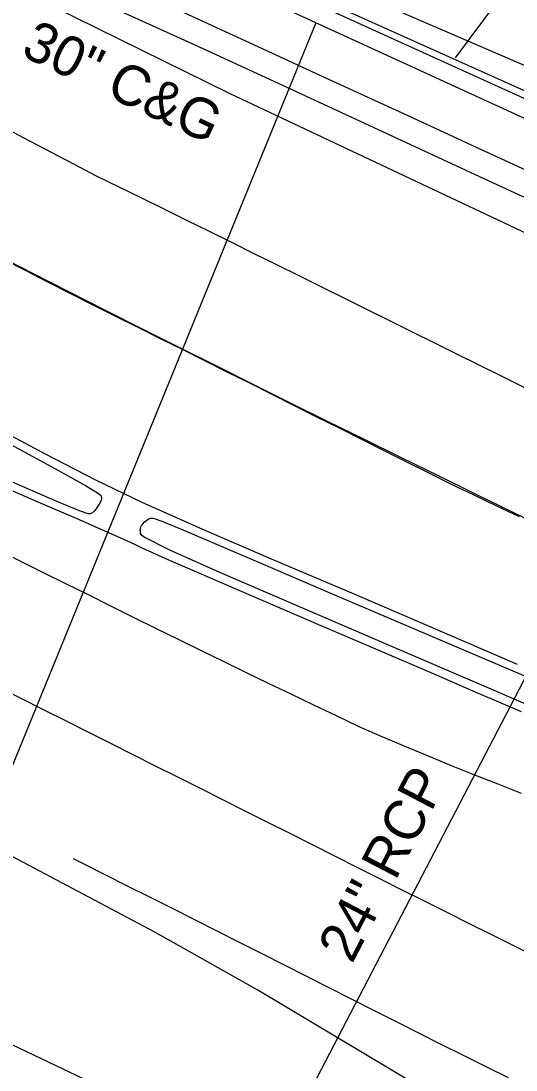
# Model space of a CAD drawing. Extents: x 2074109 to 2077820, y 741079 to 746031.
# Drawn here: x 2076238.9 to 2076288.2, y 742928.4 to 743032.9 of the extents above; entities that cross this region are included whole.
import ezdxf

# ---------------------------------------------------------------- set-up
doc = ezdxf.new("R2010")
doc.units = 0
for name, color, linetype in [('Exist Horizontal Alignment', 7, 'Continuous'), ('Exist Right of Way Line', 7, 'Continuous'), ('Exist Roads Curbs', 7, 'Continuous'), ('Exist Roads Curbs Text', 7, 'Continuous'), ('Exist Roads EOP', 7, 'Continuous'), ('Exist Roads EOT', 7, 'Continuous'), ('Exist Structure Minor Pipes RCP 24 Inch', 7, 'Continuous'), ('Exist Structure Minor Pipes RCP 24 Inch Text', 7, 'Continuous'), ('Exist Utilities Gas UG Line SUE LOS B', 7, 'Continuous'), ('Exist Utilities Telephone UG Conduit SUE LOS B', 7, 'Continuous'), ('Exist Utilities Telephone UG FO SUE LOS B', 7, 'Continuous'), ('Exist Utilities TV UG FO Cable SUE LOS B', 7, 'Continuous'), ('Exist Utilities TV UG FO Cable SUE LOS B Leader', 7, 'Continuous'), ('Exist Utilities Water UG Line SUE LOS B', 7, 'Continuous'), ('Exist Utilities Water UG Line SUE LOS C', 7, 'Continuous')]:
    doc.layers.add(name, color=color, linetype=linetype)

msp = doc.modelspace()

# ---------------------------------------------------------------- linework, layer by layer
at = {"layer": 'Exist Horizontal Alignment'}
msp.add_arc((2077613.64, 745710.8), 3032.01, 242.28476, 247.25119, dxfattribs=at)
at = {"layer": 'Exist Right of Way Line'}
msp.add_arc((2077913.16, 746443.07), 3769.72, 244.28216, 256.42986, dxfattribs=at)
at = {"layer": 'Exist Roads Curbs'}
for points in [[(2076235.65, 743042.63), (2076239.67, 743040.81), (2076244.47, 743038.62), (2076249.87, 743036.16), (2076255.89, 743033.4), (2076262.45, 743030.39), (2076269.51, 743027.14), (2076276.98, 743023.7), (2076284.65, 743020.16), (2076291.22, 743017.13), (2076296.58, 743014.66), (2076301.26, 743012.49), (2076305.24, 743010.63), (2076307.8, 743009.44), (2076308.49, 743009.11)], [(2076235.57, 742991.96), (2076242.22, 742988.34), (2076245.29, 742986.65), (2076246.47, 742985.93), (2076246.76, 742985.73), (2076246.8, 742985.69), (2076246.83, 742985.66), (2076246.84, 742985.64), (2076246.85, 742985.62), (2076246.86, 742985.57), (2076246.89, 742985.47), (2076246.9, 742985.41), (2076246.9, 742985.37), (2076246.89, 742985.33), (2076246.89, 742985.29), (2076246.84, 742985.19), (2076246.74, 742984.97), (2076246.58, 742984.7), (2076246.38, 742984.39), (2076246.21, 742984.16), (2076246.12, 742984.05), (2076246.06, 742983.99), (2076245.99, 742983.94), (2076245.93, 742983.9), (2076245.86, 742983.86), (2076245.79, 742983.83), (2076245.77, 742983.83), (2076245.75, 742983.82), (2076245.7, 742983.82), (2076245.64, 742983.82), (2076245.55, 742983.84), (2076244.69, 742984.13), (2076242.37, 742985.08), (2076237.49, 742987.21)], [(2076291.91, 742963.68), (2076285.23, 742966.57), (2076276.12, 742970.49), (2076266.32, 742974.71), (2076258.69, 742978), (2076253.68, 742980.2), (2076251.14, 742981.52), (2076250.88, 742981.71), (2076250.78, 742981.86), (2076250.76, 742982.08), (2076250.75, 742982.18), (2076250.76, 742982.28), (2076250.77, 742982.37), (2076250.78, 742982.46), (2076250.81, 742982.54), (2076250.84, 742982.62), (2076250.93, 742982.75), (2076251.03, 742982.88), (2076251.14, 742983), (2076251.28, 742983.11), (2076251.54, 742983.29), (2076251.66, 742983.35), (2076251.77, 742983.39), (2076251.83, 742983.4), (2076251.9, 742983.4), (2076251.99, 742983.39), (2076252.22, 742983.34), (2076252.9, 742983.1), (2076254.77, 742982.33), (2076258.18, 742980.86), (2076263.21, 742978.71), (2076269.87, 742975.87), (2076277.75, 742972.52), (2076286.55, 742968.75), (2076292.93, 742966.02)]]:
    msp.add_lwpolyline(points, dxfattribs=at)
at = {"layer": 'Exist Roads EOP'}
for points in [[(2076235.2, 743040.06), (2076241.92, 743037.01), (2076248.79, 743033.9), (2076256.2, 743030.54), (2076264.49, 743026.73), (2076274.02, 743022.31), (2076284.56, 743017.43), (2076295.85, 743012.23), (2076304.99, 743008.03), (2076309.1, 743006.12), (2076312.36, 743004.59), (2076318.98, 743001.47), (2076328.02, 742997.2), (2076338.57, 742992.18), (2076349.87, 742986.8), (2076361.16, 742981.46), (2076371.4, 742976.61), (2076379.55, 742972.73), (2076387.23, 742969.07)], [(2076368.81, 742875.07), (2076354.62, 742881.72), (2076342.97, 742887.88), (2076332.18, 742894.45), (2076323.09, 742899.95), (2076311.8, 742906.85), (2076300.61, 742913.69), (2076289.73, 742920.1), (2076275.57, 742928.55), (2076262.46, 742936.39), (2076252.19, 742942.18), (2076235.26, 742951.13), (2076234.31, 742953.47), (2076231.2, 742955.18), (2076224.59, 742958.71), (2076215.02, 742963.76), (2076203.16, 742969.98), (2076191.41, 742976.05), (2076174.46, 742984.55), (2076153.8, 742994.85), (2076133.74, 743005.01), (2076110.19, 743017.16), (2076085.12, 743030.17)], [(2076234.97, 742993.17), (2076241.19, 742989.85), (2076246.3, 742987.23), (2076250.91, 742985), (2076256.66, 742982.42), (2076263.8, 742979.36), (2076272.18, 742975.78), (2076281.29, 742971.87), (2076288.28, 742968.86)], [(2076288.72, 742964.12), (2076284.44, 742965.95), (2076279.49, 742968.08), (2076274.67, 742970.15), (2076268.77, 742972.68), (2076260.6, 742976.19), (2076253.52, 742979.24), (2076250.92, 742980.41), (2076250.2, 742980.78), (2076248.76, 742981.43), (2076246.85, 742982.27), (2076244.7, 742983.22), (2076242.42, 742984.21), (2076240.12, 742985.2), (2076237.09, 742986.52)]]:
    msp.add_lwpolyline(points, dxfattribs=at)
at = {"layer": 'Exist Roads EOT'}
for points in [[(2076288.98, 742996.42), (2076286.75, 742997.53), (2076284.51, 742998.64), (2076282.27, 742999.75), (2076280.03, 743000.86), (2076277.79, 743001.97), (2076275.55, 743003.08), (2076273.31, 743004.19), (2076271.07, 743005.3), (2076268.83, 743006.41), (2076266.59, 743007.52), (2076264.35, 743008.63), (2076262.11, 743009.74), (2076259.87, 743010.85), (2076257.63, 743011.95), (2076255.38, 743013.06), (2076253.14, 743014.17), (2076250.9, 743015.27), (2076248.65, 743016.37), (2076246.4, 743017.46), (2076244.19, 743018.62), (2076241.98, 743019.79), (2076239.76, 743020.95), (2076237.55, 743022.11)], [(2076288.53, 742983.52), (2076286.27, 742984.6), (2076284.02, 742985.68), (2076281.77, 742986.76), (2076279.52, 742987.87), (2076277.29, 742988.99), (2076275.05, 742990.11), (2076272.82, 742991.23), (2076270.58, 742992.35), (2076268.35, 742993.47), (2076266.11, 742994.59), (2076263.88, 742995.71), (2076261.65, 742996.83), (2076259.41, 742997.95), (2076257.18, 742999.07), (2076254.94, 743000.19), (2076252.71, 743001.31), (2076250.47, 743002.42), (2076248.23, 743003.53), (2076245.99, 743004.64), (2076243.76, 743005.77), (2076241.53, 743006.91), (2076239.31, 743008.06), (2076237.08, 743009.2)], [(2076288.74, 742955.99), (2076286.41, 742956.9), (2076284.09, 742957.81), (2076281.76, 742958.73), (2076279.45, 742959.69), (2076277.15, 742960.65), (2076274.84, 742961.62), (2076272.55, 742962.63), (2076270.3, 742963.7), (2076268.04, 742964.78), (2076265.79, 742965.86), (2076263.53, 742966.94), (2076261.28, 742968.03), (2076259.03, 742969.12), (2076256.79, 742970.21), (2076254.54, 742971.31), (2076252.3, 742972.41), (2076250.06, 742973.52), (2076247.82, 742974.64), (2076245.58, 742975.75), (2076243.34, 742976.86), (2076241.1, 742977.97), (2076238.86, 742979.09), (2076236.63, 742980.2)], [(2076290.26, 742939.66), (2076288.02, 742940.77), (2076285.78, 742941.89), (2076283.55, 742943.01), (2076281.31, 742944.12), (2076279.07, 742945.24), (2076276.84, 742946.36), (2076274.6, 742947.49), (2076272.37, 742948.61), (2076270.14, 742949.73), (2076267.91, 742950.86), (2076265.67, 742951.98), (2076263.44, 742953.1), (2076261.2, 742954.22), (2076258.97, 742955.35), (2076256.74, 742956.47), (2076254.5, 742957.59), (2076252.27, 742958.71), (2076250.03, 742959.83), (2076247.8, 742960.96), (2076245.57, 742962.08), (2076243.33, 742963.2), (2076241.1, 742964.32), (2076238.87, 742965.45), (2076236.63, 742966.57)], [(2076287.44, 742927.65), (2076285.2, 742928.76), (2076282.96, 742929.87), (2076280.72, 742930.99), (2076278.49, 742932.11), (2076276.26, 742933.24), (2076274.03, 742934.37), (2076271.8, 742935.5), (2076269.57, 742936.63), (2076267.34, 742937.76), (2076265.11, 742938.88), (2076262.88, 742940.01), (2076260.64, 742941.14), (2076258.41, 742942.26), (2076256.18, 742943.39), (2076253.95, 742944.51), (2076251.71, 742945.64), (2076249.48, 742946.76), (2076247.25, 742947.88), (2076245.02, 742949.01), (2076244.09, 742949.47)]]:
    msp.add_lwpolyline(points, dxfattribs=at)
at = {"layer": 'Exist Structure Minor Pipes RCP 24 Inch'}
msp.add_line((2076309.25, 743006.26), (2076261.02, 742913.6), dxfattribs=at)
at = {"layer": 'Exist Utilities Gas UG Line SUE LOS B'}
msp.add_lwpolyline([(2075996.08, 743328.1), (2076028.05, 743254.56), (2076033.74, 743242.95), (2076036.74, 743229.04), (2076040.38, 743218.46), (2076044.43, 743205.24), (2076049.54, 743192.7), (2076055.99, 743180.15), (2076059.89, 743167.76), (2076068.56, 743138.12), (2076068.53, 743138.04), (2076073.69, 743123.02), (2076077.5, 743117.33), (2076094.04, 743108.87), (2076148.84, 743082.51), (2076220.11, 743045.2), (2076259.6, 743025.74), (2076318.3, 742998.06), (2076360.46, 742978.31), (2076403.47, 742958.09), (2076437.14, 742944.03)], dxfattribs=at)
at = {"layer": 'Exist Utilities Telephone UG Conduit SUE LOS B'}
msp.add_lwpolyline([(2075672.89, 743341.39), (2075736.54, 743308.65), (2075796.69, 743278.05), (2075867.04, 743238.5), (2075921.9, 743209.46), (2075960.48, 743187.73), (2076008.51, 743166.58), (2076026.12, 743160.68), (2076048.83, 743145.45), (2076053.46, 743153.14), (2076083.51, 743134.83), (2076100.14, 743126.62), (2076153.6, 743096.75), (2076227.57, 743057.65), (2076265.35, 743038.75), (2076325.02, 743012.99), (2076370.03, 742993.2), (2076407.51, 742976.75), (2076444.05, 742959.06)], dxfattribs=at)
at = {"layer": 'Exist Utilities Telephone UG FO SUE LOS B'}
msp.add_lwpolyline([(2076115.9, 742986.9), (2076169.64, 742964.58), (2076195.91, 742953.71), (2076235.81, 742931.97), (2076259.41, 742920.75), (2076287.23, 742905.69), (2076340.87, 742876.87), (2076369.47, 742862.52), (2076395.35, 742852.99)], dxfattribs=at)
at = {"layer": 'Exist Utilities TV UG FO Cable SUE LOS B'}
for points in [[(2076083.6, 743130.45), (2076090.74, 743121.86), (2076099.09, 743116.59), (2076149.07, 743090.83), (2076226.38, 743054.36), (2076264.41, 743037.05), (2076323.79, 743010.38), (2076368.03, 742988.68), (2076370.37, 742987.68), (2076405.31, 742971.65), (2076441.93, 742954.46)], [(2076083.6, 743130.45), (2076090.73, 743121.86), (2076098.84, 743116.1), (2076148.75, 743090.35), (2076226.27, 743053.92), (2076264.15, 743036.52), (2076323.36, 743009.63), (2076368, 742988.68), (2076369.51, 742985.96), (2076404.98, 742971), (2076441.71, 742953.97)]]:
    msp.add_lwpolyline(points, dxfattribs=at)
at = {"layer": 'Exist Utilities TV UG FO Cable SUE LOS B Leader'}
msp.add_line((2076282.14, 743029.26), (2076310.11, 743066.61), dxfattribs=at)
at = {"layer": 'Exist Utilities Water UG Line SUE LOS B'}
msp.add_lwpolyline([(2075822.78, 743289.56), (2075827.27, 743285.77), (2075840.04, 743277.92), (2075859.15, 743265.03), (2075885.55, 743248.54), (2075912.1, 743233.66), (2075938.18, 743219.55), (2075978.32, 743202.62), (2076004.37, 743190.72), (2076024.72, 743179.9), (2076058.28, 743162.37), (2076071.85, 743150.27), (2076099.45, 743125.15), (2076149.87, 743092.08), (2076225.21, 743053.38), (2076263, 743035.19), (2076322.41, 743007.95), (2076371.93, 742982.13), (2076406.73, 742964.12), (2076444.22, 742949.22), (2076483.69, 742930.03)], dxfattribs=at)
at = {"layer": 'Exist Utilities Water UG Line SUE LOS C'}
msp.add_line((2076211.64, 742894.3), (2076268.28, 743032.77), dxfattribs=at)

# ---------------------------------------------------------------- texts
at = {"layer": 'Exist Roads Curbs Text'}
msp.add_text('30" C&G', height=4, rotation=334.7129, dxfattribs=at).set_placement((2076238.73, 743029.53))
at = {"layer": 'Exist Structure Minor Pipes RCP 24 Inch Text'}
msp.add_text('24" RCP', height=4, rotation=62.5063, dxfattribs=at).set_placement((2076271.84, 742938.93))

doc.saveas('drawing.dxf')
